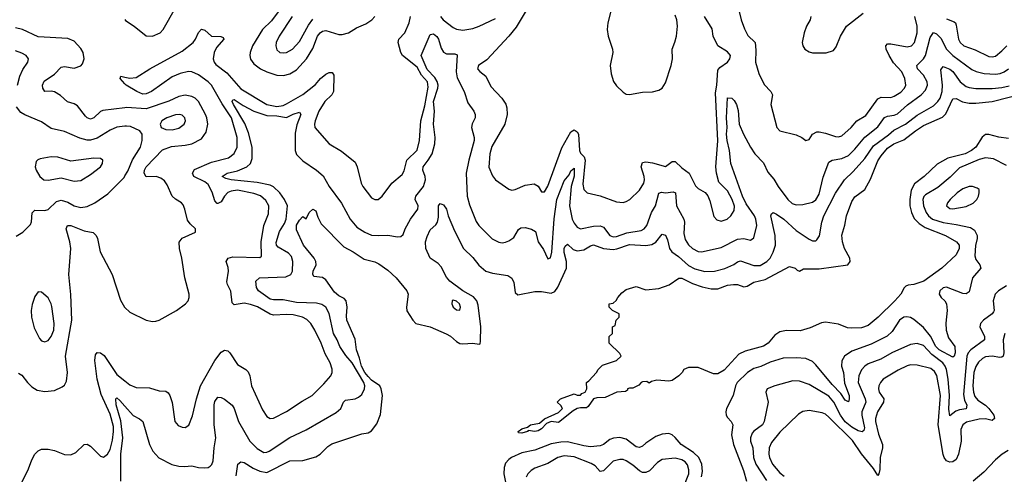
# Model space of a CAD drawing. Header units: inches. Extents: x 1694797 to 1849917, y 907313 to 1017959.
# Tile 672 of 834: x 1829356 to 1835384, y 953248 to 956030. Entities that reach past the tile are written whole.
import ezdxf

# ---------------------------------------------------------------- set-up
doc = ezdxf.new("R2010")
doc.units = ezdxf.units.IN
doc.header["$MEASUREMENT"] = 0
doc.layers.add('B8925', color=7, linetype='Continuous')
doc.layers.add('B8935', color=7, linetype='Continuous')

msp = doc.modelspace()

# ---------------------------------------------------------------- linework, layer by layer
at = {"layer": 'B8925', "color": 5}
for points, elevation in [([(1830000, 955490.8), (1829865.9, 955474.1), (1829850, 955468.5), (1829810, 955429.8), (1829790, 955420.3), (1829770, 955429.8), (1829760, 955440), (1829710, 955503.8), (1829690, 955515.5), (1829648.3, 955528.3), (1829606.1, 955566.1), (1829570, 955587.6), (1829550, 955592.8), (1829509.9, 955589.9), (1829497.1, 955610), (1829496.5, 955630), (1829505.8, 955654.2), (1829570, 955696.8), (1829610, 955738.5), (1829630, 955743.5), (1829690, 955733), (1829730, 955747.8), (1829739.9, 955760.1), (1829751.2, 955790), (1829744.7, 955830), (1829730, 955854.5), (1829690, 955897.7), (1829650, 955915.4), (1829470, 955926.1), (1829372.8, 955970), (1829330, 955980.2)], 620), ([(1829342.5, 955630), (1829356.7, 955683.4), (1829375.8, 955724.2), (1829406.2, 955770), (1829409.7, 955790), (1829395.6, 955810), (1829370, 955825.1), (1829330, 955838.8)], 640), ([(1830000, 955638.4), (1829971.5, 955670), (1829975.3, 955684.7), (1830000, 955679.1)], 580), ([(1830000, 955377.7), (1829950, 955371.9), (1829910, 955353.7), (1829830, 955305.7), (1829790, 955292.9), (1829770, 955292), (1829724.4, 955304.4), (1829630, 955346), (1829550, 955364.2), (1829490, 955405), (1829387.9, 955447.9), (1829363, 955463), (1829336.1, 955496.1)], 640), ([(1829335.4, 954704.6), (1829375.6, 954730), (1829423, 954777), (1829428, 954792), (1829432.1, 954847.9), (1829450, 954864.1), (1829510, 954862), (1829530, 954867.3), (1829582.1, 954917.9), (1829610, 954925.5), (1829650, 954912.9), (1829690, 954890.1), (1829730, 954880.1), (1829770, 954886.6), (1829816.9, 954910), (1829894.9, 954965.1), (1829994.9, 955065.1), (1830000, 955073.7)], 640), ([(1829350, 953866.5), (1829370, 953854.3), (1829403.5, 953810), (1829430, 953783.5), (1829462.7, 953762.7), (1829510, 953753.8), (1829570, 953760.7), (1829617.3, 953782.7), (1829630, 953794), (1829642.5, 953817.5), (1829649.2, 953870), (1829637.1, 953970), (1829676.1, 954190), (1829670, 954348.7), (1829657, 954470), (1829669.4, 954630), (1829664.2, 954670), (1829641.5, 954750), (1829649.5, 954770), (1829670, 954770.2), (1829750, 954738.7), (1829806.5, 954726.5), (1829823.6, 954710), (1829832.9, 954690), (1829848.3, 954610), (1829923.2, 954470), (1829973.7, 954313.7), (1829997.3, 954270), (1830000, 954267.5)], 620), ([(1829364.7, 953190), (1829410, 953280.4), (1829430, 953337), (1829450, 953370.3), (1829470, 953391.8), (1829490, 953401.5), (1829530, 953400.6), (1829570, 953392.7), (1829630, 953368.4), (1829670, 953366.8), (1829699.5, 953380.5), (1829750, 953430.2), (1829770, 953432.4), (1829790, 953419.2), (1829850, 953357.6), (1829870, 953352.3), (1829894.5, 953370), (1829910, 953400.3), (1829924.5, 953455.5), (1829931.3, 953508.7), (1829930, 953539.5), (1829910, 953615.8), (1829855.9, 953735.9), (1829830.2, 953830), (1829815.3, 953944.7), (1829820.9, 953979.1), (1829830, 953994), (1829850, 953990.1), (1829874, 953974), (1829950, 953858.3), (1830000, 953818.7)], 580), ([(1829974.8, 953205.2), (1829975.2, 953370), (1829987, 953470), (1829975.8, 953575.8), (1829947.5, 953672.4), (1829945.1, 953710), (1829950, 953714.9), (1829970, 953699.7), (1830000, 953665.5)], 560)]:
    msp.add_lwpolyline(points, dxfattribs=dict(at, elevation=elevation))
for points, elevation in [([(1829550, 955189.8), (1829481.6, 955178.4), (1829466.8, 955173.2), (1829458, 955162), (1829451.7, 955130), (1829456.9, 955110), (1829478.9, 955070), (1829504.9, 955050), (1829530, 955047.3), (1829610, 955061.1), (1829690, 955041.5), (1829730, 955046.3), (1829790, 955081.5), (1829850, 955128.7), (1829862.4, 955150), (1829864.5, 955170), (1829850, 955180.5), (1829810, 955183.5), (1829670, 955165.1), (1829590, 955187.6)], 660), ([(1829470, 954364), (1829450, 954335.3), (1829433.3, 954286.7), (1829426.9, 954250), (1829427.9, 954210), (1829444.3, 954144.3), (1829478.2, 954078.2), (1829490, 954064.2), (1829510, 954058.9), (1829530, 954066.3), (1829550, 954090.3), (1829566.3, 954130), (1829566.5, 954170), (1829553.8, 954273.8), (1829550, 954291.8), (1829530, 954327.8), (1829490, 954362.7)], 640)]:
    msp.add_lwpolyline(points, close=True, dxfattribs=dict(at, elevation=elevation))
at = {"layer": 'B8935', "color": 5}
for points, elevation in [([(1830000, 956032.1), (1830005, 956025), (1830057.4, 955990), (1830130, 955931.5), (1830170, 955929.5), (1830216.4, 955950), (1830234.2, 955970), (1830310, 956103.1)], 620), ([(1830970, 956118.1), (1830897, 956023), (1830842.3, 955970), (1830782.5, 955870), (1830766.4, 955830), (1830764.5, 955810), (1830769.2, 955789.2), (1830790, 955759.4), (1830830, 955730.1), (1830870, 955710.1), (1830930, 955691.2), (1830971, 955689), (1831010, 955698.1), (1831050, 955723.7), (1831112.4, 955790), (1831150, 955853.8), (1831179.4, 955930), (1831195.2, 955950), (1831210, 955959.7), (1831230, 955963.5), (1831310, 955938.8), (1831330, 955938.4), (1831370, 955948.8), (1831418.9, 955981.1), (1831474.8, 956005.2), (1831511.3, 956030), (1831530.5, 956050)], 620), ([(1833747.8, 956130), (1833773.7, 956030), (1833794.1, 955974.1), (1833814.2, 955934.2), (1833859.3, 955890), (1833863.4, 955843.4), (1833861.8, 955770), (1833880.8, 955700.8), (1833914.3, 955634.3), (1833955.5, 955590), (1833964.9, 955570), (1833954, 955510), (1833992.2, 955370), (1834010.3, 955350.3), (1834110, 955326), (1834144, 955310), (1834170, 955290.8), (1834190, 955296), (1834209.6, 955330), (1834236.9, 955343.1), (1834250, 955344.6), (1834290, 955335.2), (1834350, 955315.9), (1834370, 955313.2), (1834390, 955319.2), (1834445.8, 955370), (1834482, 955410), (1834536, 955444), (1834610, 955545.2), (1834630, 955555.8), (1834690, 955554.4), (1834710, 955561.7), (1834750, 955587.3), (1834772.5, 955610), (1834781.5, 955630), (1834776.2, 955670), (1834755.9, 955710), (1834706.7, 955766.7), (1834678.6, 955810), (1834662, 955850), (1834659.8, 955870), (1834670, 955881.5), (1834690, 955883.2), (1834790, 955863.9), (1834815.1, 955870), (1834834.7, 955890), (1834849.9, 955950), (1834851.7, 955990), (1834837.1, 956050)], 580), ([(1830000, 955679.1), (1830030, 955672.4), (1830070, 955675.9), (1830153.1, 955730), (1830350, 955838.4), (1830417.9, 955890), (1830432.1, 955910), (1830450, 955951.9), (1830470, 955971.4), (1830490, 955966.1), (1830530, 955930.1), (1830587.8, 955927.8), (1830601.4, 955921.4), (1830605.6, 955910), (1830560.8, 955859.3), (1830547, 955830), (1830541.4, 955790), (1830546.4, 955770), (1830556.4, 955756.4), (1830623.9, 955703.9), (1830710, 955607.8), (1830870, 955510.1), (1830930, 955498.9), (1830970, 955505), (1830990, 955514.2), (1831090, 955572.4), (1831166.8, 955633.2), (1831198.2, 955670), (1831230, 955695.7), (1831250, 955707.5), (1831270, 955706.2), (1831279, 955690), (1831278.1, 955590), (1831266.9, 955570), (1831224.6, 955530), (1831188.2, 955470), (1831164.4, 955410), (1831161.1, 955390), (1831164, 955370), (1831250.2, 955270.2), (1831325.7, 955225.7), (1831410, 955157.4), (1831423.2, 955130), (1831446.5, 955030), (1831456.5, 955010), (1831510, 954940.4), (1831530, 954928.8), (1831550, 954930.4), (1831574.7, 954950), (1831635.4, 955030), (1831698, 955082), (1831710, 955105.5), (1831726.1, 955170), (1831789, 955231), (1831803.6, 955290), (1831812.3, 955410), (1831836.2, 955503.8), (1831856.9, 955616.9), (1831852.1, 955650), (1831816.8, 955690), (1831790, 955739.6), (1831699.8, 955810), (1831689.6, 955830), (1831673.8, 955890), (1831677.2, 955910), (1831714.1, 955950), (1831740.8, 956010), (1831747.9, 956050)], 580), ([(1831023.8, 956050), (1830945.4, 955930), (1830926.2, 955890), (1830923.9, 955870), (1830930, 955844.9), (1830949.4, 955829.4), (1830970, 955827.5), (1830990, 955830.2), (1831026.3, 955850), (1831070, 955897.3), (1831124.2, 955995.8), (1831150, 956033.4)], 640), ([(1831932.9, 956050), (1831949.4, 956030), (1832010, 955982), (1832030, 955972.1), (1832070, 955966.6), (1832130, 955976.8), (1832170, 955990.7), (1832270, 956037.9)], 580), ([(1832464, 956096), (1832395.8, 955984.2), (1832351.2, 955928.8), (1832215.4, 955784.6), (1832166, 955750), (1832158.7, 955730), (1832172.5, 955712.5), (1832210, 955684.4), (1832240.5, 955620.5), (1832307.4, 955550), (1832332.7, 955512.7), (1832338.6, 955490), (1832340.6, 955450), (1832325.6, 955390), (1832246.2, 955253.9), (1832233.7, 955210), (1832227.5, 955127.5), (1832250, 955073.7), (1832270, 955050.2), (1832350, 954992.2), (1832370, 954986.7), (1832390, 954990.3), (1832450, 955016.5), (1832506.2, 955026.2), (1832530, 955010.7), (1832550, 954976), (1832570, 954977.3), (1832590, 955010.5), (1832674.7, 955245.3), (1832730, 955343.2), (1832750, 955356.9), (1832770, 955344.2), (1832777.5, 955330), (1832782.8, 955230), (1832790, 955213.7), (1832812.2, 955190), (1832818.9, 955170), (1832804.1, 955024.1), (1832810.1, 954990.1), (1832830, 954971.3), (1832910, 954952.9), (1833010, 954915.8), (1833050, 954910.3), (1833070, 954916.5), (1833090.7, 954929.3), (1833150, 954986.9), (1833178.4, 955030), (1833182.3, 955050), (1833179.3, 955070), (1833161.2, 955130), (1833170, 955156), (1833190, 955159.3), (1833230, 955154.2), (1833310, 955131), (1833350, 955162.3), (1833370, 955162.6), (1833410, 955122.7), (1833454.2, 955090), (1833492.7, 955012.7), (1833510, 954996.5), (1833551.9, 954971.9), (1833570, 954952.4), (1833582, 954922), (1833606.2, 954826.2), (1833625, 954805), (1833650, 954797.3), (1833687.6, 954810), (1833710, 954830.3), (1833730, 954862.4), (1833732.1, 954887.9), (1833717.8, 954930), (1833690, 954983.1), (1833635.9, 955035.9), (1833621.4, 955090), (1833617.3, 955130), (1833630.5, 955289.5), (1833616.8, 955583.2), (1833624.4, 955630), (1833630, 955721), (1833642.8, 955737.2), (1833689, 955770), (1833704, 955790), (1833709, 955810), (1833690, 955834), (1833630, 955869.5), (1833602.8, 955930), (1833594.9, 955974.9), (1833549, 956050)], 580), ([(1832977, 956090), (1832956.5, 956010), (1832952.8, 955970), (1832958.3, 955930), (1832986.5, 955850), (1832986.9, 955830), (1832972.1, 955750), (1832977.7, 955697.7), (1832992.5, 955652.5), (1833010, 955625.3), (1833050, 955587.2), (1833070, 955574.9), (1833090, 955571.6), (1833170, 955585.8), (1833230.9, 955589.1), (1833270, 955598), (1833290, 955610.4), (1833310, 955644), (1833344.5, 955750), (1833352.5, 955790), (1833350.8, 955850), (1833367.8, 955892.2), (1833376.5, 955930), (1833382.5, 955990), (1833378.5, 956030), (1833370, 956057.4)], 620), ([(1834199.5, 956050), (1834194.8, 956030), (1834172.4, 955990), (1834158.4, 955950), (1834147.7, 955890), (1834150.2, 955870), (1834163.1, 955850), (1834190, 955832.4), (1834210, 955826.2), (1834292.8, 955827.2), (1834337.6, 955842.4), (1834355.9, 955864.1), (1834381.3, 955930), (1834418.6, 955990), (1834519.8, 956070)], 620), ([(1835030, 956035.5), (1835077.7, 956017.7), (1835085.6, 956010), (1835090, 955996.3), (1835103.4, 955910), (1835113.4, 955890), (1835136.5, 955870), (1835205.7, 955845.7), (1835290, 955804), (1835310, 955802.2), (1835330, 955807.6), (1835370, 955839.3), (1835400.2, 955870)], 580), ([(1830000, 953665.5), (1830050, 953608.4), (1830090, 953587.7), (1830110.9, 953570.9), (1830151, 953430), (1830172.1, 953390), (1830208.4, 953348.4), (1830287.7, 953307.7), (1830330, 953297.1), (1830365.6, 953294.4), (1830410, 953299), (1830450, 953288.6), (1830490, 953286.2), (1830510, 953289.3), (1830523.3, 953296.7), (1830533, 953307), (1830541, 953330), (1830546, 953410), (1830557.2, 953470), (1830546.7, 953550), (1830546.7, 953673.3), (1830550, 953694), (1830570, 953719.3), (1830590, 953718.4), (1830610, 953708.4), (1830657, 953670), (1830670.2, 953650), (1830696, 953570), (1830765.3, 953450), (1830810, 953405), (1830850, 953380.5), (1830870, 953383), (1830883.1, 953390), (1831010, 953473.7), (1831110, 953520.7), (1831294, 953626), (1831321.5, 953650), (1831338.4, 953690), (1831350, 953702.2), (1831409.9, 953710.1), (1831430, 953719.2), (1831450, 953736.1), (1831466.9, 953770), (1831468.5, 953790), (1831462.5, 953810), (1831391.9, 953930), (1831354, 953974), (1831315.9, 954030), (1831300.2, 954070), (1831277.6, 954110), (1831251.2, 954231.2), (1831230.4, 954270.4), (1831205.9, 954285.9), (1831174, 954294), (1831050, 954298.3), (1830970, 954314.6), (1830910, 954314.7), (1830890, 954320.2), (1830818.9, 954370), (1830806.2, 954390), (1830802.4, 954430), (1830825.2, 954450), (1830984.7, 954455.3), (1831015.8, 954470), (1831027.2, 954490), (1831029.1, 954550), (1831020.3, 954580.3), (1831001.3, 954601.3), (1830938.4, 954638.4), (1830928.2, 954650), (1830926.6, 954666.6), (1830946.7, 954733.3), (1830977.4, 954782.6), (1830988.1, 954810), (1830995.4, 954890), (1830977.4, 954930), (1830949.4, 954970), (1830910, 955006.2), (1830890, 955016.7), (1830810, 955034.3), (1830650.6, 955050.6), (1830618.7, 955058.7), (1830596.2, 955070), (1830626.6, 955090), (1830690, 955105.4), (1830746.2, 955130), (1830768.8, 955150), (1830778.9, 955181.1), (1830779.4, 955250), (1830757.4, 955337.4), (1830734.9, 955394.9), (1830664.7, 955510), (1830657.8, 955530), (1830661, 955539), (1830670, 955541.6), (1830724.2, 955504.2), (1830790.2, 955470), (1830870, 955443.6), (1830930, 955441.1), (1830990, 955430.5), (1831030, 955451.6), (1831070, 955463.1), (1831076.9, 955450), (1831053.1, 955386.9), (1831043.8, 955336.2), (1831042.9, 955230), (1831050, 955204.4), (1831090, 955165.5), (1831173.4, 955110), (1831214.2, 955074.2), (1831251.1, 955010), (1831327, 954907), (1831378.6, 954810), (1831421, 954761), (1831470, 954729.2), (1831510, 954712.2), (1831550, 954708.2), (1831610.2, 954710.2), (1831670, 954701.3), (1831690, 954703), (1831704.2, 954715.8), (1831715.8, 954750), (1831749.8, 954810), (1831794, 954870), (1831795.4, 954890), (1831778, 954930), (1831781.1, 954950), (1831828.7, 955010), (1831839.9, 955050), (1831838.6, 955070), (1831824.2, 955110), (1831826.2, 955130), (1831857.7, 955170), (1831880.8, 955210), (1831898.8, 955270), (1831899.4, 955310), (1831890.4, 955390.4), (1831895.7, 955470), (1831889.7, 955530), (1831916.1, 955610), (1831917.6, 955630), (1831911.7, 955651.7), (1831897.2, 955677.2), (1831850, 955726.2), (1831814.7, 955810), (1831870, 955939.1), (1831890, 955944.2), (1831910, 955927.2), (1831919.7, 955910), (1831936.7, 955856.7), (1831951.4, 955831.4), (1831970, 955821.7), (1832021.1, 955821.1), (1832034.6, 955814.6), (1832028.1, 955710), (1832034.1, 955674.1), (1832077.8, 955590), (1832100.8, 955520.8), (1832137.2, 955470), (1832145.4, 955450), (1832144.1, 955430), (1832127.1, 955392.9), (1832122.8, 955370), (1832138.6, 955310), (1832139.6, 955290), (1832105.5, 955170), (1832090.1, 955090.1), (1832096.8, 954950), (1832110, 954896.3), (1832150, 954795.8), (1832168, 954770), (1832248, 954688), (1832290, 954667.7), (1832310, 954665.2), (1832330, 954668.9), (1832350, 954676), (1832382.4, 954697.6), (1832410, 954745.3), (1832423.7, 954756.3), (1832450, 954758.2), (1832490, 954748.6), (1832514.4, 954734.4), (1832530, 954670.5), (1832563.4, 954623.4), (1832587, 954570), (1832590, 954566.4), (1832607, 954573), (1832613.8, 954606.2), (1832628.9, 954811.1), (1832644, 954930), (1832690, 955043.9), (1832719.4, 955080.6), (1832730, 955105.7), (1832750, 955120.4), (1832751.5, 955071.5), (1832733.1, 955010), (1832722.8, 954890), (1832739.2, 954810), (1832750, 954784.7), (1832770, 954760.2), (1832790.2, 954750.2), (1832870, 954767.3), (1832910, 954768.5), (1832930, 954760.2), (1832969.3, 954709.3), (1832990, 954701.3), (1833010, 954702.4), (1833074.1, 954725.9), (1833160.8, 954739.2), (1833180.3, 954750), (1833195.9, 954770), (1833225.3, 954850), (1833248.7, 954890), (1833270, 954969), (1833285, 954975), (1833310.7, 954970.7), (1833356.9, 954976.9), (1833371.8, 954970), (1833376.8, 954890), (1833422.5, 954810), (1833425.7, 954790), (1833422, 954722), (1833430, 954684.9), (1833450, 954652.7), (1833474.6, 954630), (1833510, 954611.2), (1833530, 954609.3), (1833650, 954636.6), (1833750, 954687.3), (1833790, 954690.2), (1833830, 954680.4), (1833850, 954694), (1833869.8, 954770), (1833863.7, 954810), (1833854.9, 954830), (1833803.9, 954903.9), (1833781, 954950), (1833709.9, 955149.9), (1833702.2, 955230), (1833686.8, 955290), (1833682.8, 955330), (1833687.2, 955370), (1833682.9, 955430), (1833690, 955552.6), (1833715.3, 955550), (1833730, 955535.3), (1833743.9, 955510), (1833754.4, 955474.4), (1833761.7, 955390), (1833786.8, 955330), (1833830, 955249), (1833856.5, 955210), (1833910, 955154), (1833936.4, 955096.4), (1833973, 955053), (1833999.2, 955010), (1834058.6, 954930), (1834085.2, 954905.2), (1834110, 954897.2), (1834150, 954899.3), (1834210, 954912.2), (1834230, 954927.2), (1834250, 954961.3), (1834274.5, 955065.5), (1834310, 955158), (1834329.9, 955170.1), (1834390, 955179.5), (1834430, 955199.6), (1834470, 955238.3), (1834530, 955311.3), (1834610, 955375.1), (1834650, 955430.8), (1834670, 955440.1), (1834710, 955445.8), (1834730, 955454.7), (1834790.6, 955509.4), (1834874.8, 955570), (1834901.8, 955598.2), (1834914.1, 955630), (1834912.7, 955650), (1834890.5, 955690), (1834853.2, 955730), (1834848.7, 955750), (1834888.9, 955791.1), (1834900.9, 955810), (1834930, 955920.3), (1834950, 955952.2), (1834970, 955943.8), (1834996.2, 955916.2), (1835029.5, 955850), (1835070, 955810.1), (1835185.6, 955725.6), (1835212.6, 955712.6), (1835260, 955700), (1835330, 955696.6), (1835359.2, 955700.8), (1835382.8, 955710), (1835410, 955730.1)], 560), ([(1830681.8, 953238.2), (1830691.2, 953308.8), (1830710, 953324.4), (1830730, 953319.6), (1830784.8, 953284.8), (1830825.8, 953265.8), (1830870, 953259.2), (1831010, 953330.8), (1831090, 953331), (1831170, 953353.7), (1831196.5, 953370), (1831242.2, 953417.8), (1831266.4, 953433.6), (1831450, 953494.9), (1831490, 953500.9), (1831510, 953513.4), (1831542.9, 953557.1), (1831566, 953614), (1831577.4, 953730), (1831570.3, 953770), (1831560.7, 953790), (1831510, 953823.3), (1831490, 953845.2), (1831470, 953870.6), (1831449.2, 953910), (1831437.6, 953957.6), (1831417.8, 954010), (1831410, 954075.4), (1831359.8, 954190), (1831356.5, 954216.5), (1831361.4, 954270), (1831354.3, 954310), (1831342.9, 954322.9), (1831310, 954339.9), (1831283, 954363), (1831230, 954438.7), (1831210, 954452.3), (1831157.2, 954457.2), (1831150, 954472), (1831153.3, 954490), (1831170.9, 954530), (1831169, 954550), (1831158.8, 954570), (1831093.8, 954650), (1831050, 954744), (1831050, 954772.7), (1831070, 954804), (1831090, 954824.7), (1831110, 954812), (1831128, 954850), (1831150, 954871.3), (1831170, 954861), (1831182, 954822), (1831201.3, 954781.3), (1831340.5, 954640.5), (1831396.9, 954610), (1831465, 954565), (1831530, 954547.3), (1831554.9, 954534.9), (1831610, 954497.4), (1831661.3, 954450), (1831726.8, 954370), (1831734.1, 954350), (1831724.2, 954270), (1831727.1, 954247.1), (1831762.3, 954190), (1831781.3, 954170), (1831870, 954149.6), (1831968, 954108), (1831993.5, 954093.5), (1832030, 954060.2), (1832050, 954048.5), (1832070, 954045.8), (1832129.6, 954049.6), (1832170, 954044), (1832174.7, 954045.3), (1832177.8, 954062.2), (1832180.3, 954150), (1832163.2, 954283.2), (1832155.3, 954310), (1832133.7, 954333.7), (1832068.9, 954370), (1831988.7, 954430), (1831970, 954454.6), (1831937.4, 954517.4), (1831917.5, 954537.5), (1831868.9, 954570), (1831842.9, 954630), (1831840.2, 954670), (1831850, 954703.8), (1831870, 954744), (1831904.7, 954775.3), (1831914, 954790), (1831919.3, 954820.7), (1831920.4, 954890), (1831930, 954904.4), (1831950, 954896), (1831970, 954870.4), (1831980.2, 954830), (1832017.3, 954737.3), (1832073.4, 954630), (1832130, 954575.5), (1832167.6, 954527.6), (1832210, 954491), (1832250, 954479.4), (1832344, 954464), (1832369, 954449), (1832380.7, 954420.7), (1832390, 954361), (1832405.4, 954345.4), (1832510, 954366.9), (1832550, 954366.1), (1832610, 954356.8), (1832632.7, 954367.3), (1832650, 954392.3), (1832704.5, 954510), (1832703.1, 954550), (1832690, 954606), (1832689.9, 954630), (1832695.3, 954644.7), (1832710, 954656), (1832744, 954624), (1832770, 954615), (1832810, 954621.8), (1832850, 954646.7), (1832870, 954651.5), (1832930, 954630.4), (1832990, 954624.3), (1833012.8, 954627.2), (1833090, 954653.7), (1833190, 954648.1), (1833226.6, 954653.4), (1833251.1, 954668.9), (1833290, 954716.5), (1833295.9, 954715.9), (1833310, 954710.4), (1833321.9, 954681.9), (1833334.2, 954630), (1833349.5, 954610), (1833390, 954580.7), (1833450, 954526.1), (1833490, 954505.3), (1833550.9, 954489.1), (1833610, 954490.6), (1833673.2, 954506.8), (1833728.1, 954531.9), (1833750, 954547.8), (1833770, 954553.5), (1833850, 954525.2), (1833890, 954525.5), (1833929.8, 954550), (1833950, 954571), (1833970, 954606.3), (1833982.5, 954650), (1833981.9, 954710), (1833955.9, 954830), (1833958.6, 954841.4), (1833969.8, 954850.2), (1833990, 954840.1), (1834034.4, 954810), (1834110, 954740.1), (1834190, 954686.2), (1834210, 954676.5), (1834230, 954676.9), (1834237.4, 954682.6), (1834252.8, 954707.2), (1834267.3, 954790), (1834279.4, 954830), (1834350, 954968.9), (1834405, 955050), (1834459.4, 955100.6), (1834530, 955180.1), (1834582.5, 955257.5), (1834675.5, 955324.5), (1834707, 955353), (1834778.8, 955390), (1834850, 955445), (1834950, 955502.1), (1834978.1, 955530), (1834990.7, 955550), (1835003.3, 955590), (1835005, 955630), (1834995.9, 955724.1), (1835010, 955742.8), (1835050, 955727.9), (1835070, 955712.2), (1835113.6, 955650), (1835150, 955620.8), (1835170, 955614.2), (1835210, 955608.6), (1835310, 955608), (1835370, 955614.6), (1835414, 955626)], 540), ([(1830000, 953818.7), (1830030, 953795), (1830070, 953778.4), (1830150, 953777.7), (1830210, 953758), (1830250, 953755.8), (1830265.4, 953745.4), (1830275.3, 953730), (1830290, 953686.8), (1830306.3, 953570), (1830326, 953546), (1830350, 953535.3), (1830370, 953534), (1830391.8, 953548.2), (1830415, 953605), (1830437.8, 953710), (1830462.9, 953790), (1830550, 953944), (1830590, 953995.8), (1830610, 954007.7), (1830630, 954002.3), (1830641.8, 953990), (1830690, 953920.2), (1830740.9, 953890), (1830755, 953875), (1830765, 953850), (1830776.3, 953790), (1830842.7, 953642.7), (1830870, 953601.6), (1830890, 953588.8), (1830910, 953591.8), (1830990, 953631.3), (1831084.9, 953695.2), (1831147.4, 953730), (1831219.3, 953800.7), (1831260.4, 953850), (1831269.8, 953870.2), (1831268.7, 953891.3), (1831257, 953930), (1831225.8, 953985.8), (1831201.6, 954050), (1831163.2, 954130), (1831138.2, 954170), (1831114.9, 954194.9), (1831087.8, 954210), (1831030, 954222.8), (1830990, 954226.2), (1830910, 954221.3), (1830890, 954227.6), (1830812.3, 954272.3), (1830770, 954287.6), (1830730, 954295.4), (1830670, 954284.3), (1830657.3, 954297.3), (1830649, 954369), (1830628.8, 954408.8), (1830625.3, 954425.3), (1830634.1, 954490), (1830632.5, 954512.5), (1830621, 954550), (1830633.5, 954570), (1830661.1, 954578.9), (1830825.7, 954574.3), (1830837.3, 954582.7), (1830833.9, 954670), (1830850.4, 954770), (1830878.9, 954841.1), (1830880.9, 954890), (1830862.9, 954922.9), (1830830, 954952.1), (1830790, 954967.2), (1830690, 954985.9), (1830650, 954979.9), (1830630, 954971.7), (1830609.2, 954950.8), (1830590, 954916.2), (1830570, 954904), (1830565.3, 954905.3), (1830550, 954921.6), (1830534.6, 954974.6), (1830510, 955022), (1830490, 955038.1), (1830421.6, 955070), (1830415.2, 955090), (1830426.3, 955113.7), (1830530, 955158.3), (1830635.4, 955184.6), (1830669.1, 955210.9), (1830687.3, 955250), (1830686.7, 955310), (1830653, 955430), (1830595.8, 955515.8), (1830530, 955629.5), (1830510.1, 955650.1), (1830450, 955693), (1830410, 955711.7), (1830390, 955712.8), (1830339.2, 955700.8), (1830290, 955681.1), (1830164, 955590), (1830130, 955575.8), (1830110, 955573.9), (1830074, 955590), (1830007.6, 955630), (1830000, 955638.4)], 580), ([(1830000, 954267.5), (1830030, 954239.6), (1830130, 954190.2), (1830170, 954182), (1830190, 954184.1), (1830210, 954190.2), (1830315.6, 954250), (1830371.6, 954290), (1830387.8, 954310), (1830393.5, 954330), (1830393.1, 954350), (1830367.7, 954450), (1830348.9, 954571.1), (1830333.7, 954630), (1830332, 954668), (1830350, 954692.8), (1830432, 954730), (1830433.6, 954750), (1830400.3, 954780.3), (1830383, 954803), (1830367.5, 954870), (1830356.9, 954896.9), (1830347.4, 954910), (1830310, 954932), (1830289.9, 954949.9), (1830259.4, 955019.4), (1830243.2, 955043.2), (1830220.4, 955060.4), (1830192.3, 955070), (1830130, 955068), (1830117.8, 955090), (1830120.5, 955110), (1830131.2, 955130), (1830230, 955234.2), (1830285.7, 955254.3), (1830370, 955261.5), (1830410, 955269.7), (1830470, 955301.5), (1830498.7, 955341.3), (1830507.5, 955390), (1830501.3, 955430), (1830493.4, 955450), (1830451.8, 955530), (1830430, 955549.9), (1830410, 955559.7), (1830370, 955567.4), (1830330, 955559.1), (1830269.3, 955530.7), (1830130, 955484.8), (1830010, 955492), (1830000, 955490.8)], 620), ([(1835410, 955303.2), (1835350, 955310.5), (1835290, 955326.7), (1835270, 955326.4), (1835249.3, 955310.7), (1835210.6, 955250), (1835183, 955230), (1835145, 955210), (1835038.1, 955181.9), (1834974, 955146), (1834892.9, 955070), (1834834.1, 955025.9), (1834813.2, 954986.8), (1834805.8, 954930), (1834806.6, 954890), (1834815.7, 954850), (1834833.3, 954813.3), (1834862.1, 954782.1), (1834899.1, 954759.1), (1835024.9, 954710), (1835092, 954670), (1835107.4, 954650), (1835107.8, 954630), (1835090, 954591.5), (1835002.8, 954510), (1834891.3, 954430), (1834830, 954408.4), (1834795.2, 954404.8), (1834781.1, 954398.9), (1834770.6, 954389.4), (1834750.5, 954349.5), (1834714.8, 954310), (1834611.3, 954210), (1834550, 954158.7), (1834510, 954144.4), (1834450, 954141), (1834424.4, 954144.4), (1834370, 954166), (1834290, 954179.5), (1834264.7, 954175.3), (1834196.1, 954143.9), (1834135.3, 954124.8), (1834050, 954127), (1834010, 954120.3), (1833980, 954100), (1833938.9, 954050), (1833910, 954031.7), (1833798, 954002), (1833758, 953982), (1833670, 953885.4), (1833630, 953862.7), (1833603.2, 953863.2), (1833510, 953902), (1833450, 953902), (1833422, 953890), (1833412, 953870), (1833392, 953850), (1833350, 953820.9), (1833330, 953817), (1833256.9, 953823.1), (1833223.6, 953816.4), (1833210, 953806), (1833195.3, 953815.3), (1833170, 953812.7), (1833162, 953810), (1833146.8, 953793.2), (1833110, 953775.3), (1833090, 953775.1), (1833078, 953770), (1833076.9, 953763.1), (1833065.4, 953754.6), (1833012, 953750), (1832941.6, 953718.4), (1832890, 953715.4), (1832870, 953709.6), (1832837.3, 953662.7), (1832826.4, 953653.6), (1832790, 953655.1), (1832770, 953649.7), (1832743.9, 953636.1), (1832655.4, 953564.6), (1832610, 953569.7), (1832595.1, 953564.9), (1832581.8, 953558.2), (1832550, 953526), (1832530, 953513.6), (1832510, 953509.8), (1832470, 953515.3), (1832466, 953510), (1832430, 953498.4), (1832410, 953502), (1832407.3, 953510), (1832430, 953524.9), (1832464.8, 953535.2), (1832484, 953550), (1832539, 953561), (1832570, 953587.7), (1832655.2, 953624.8), (1832679.3, 953650), (1832670, 953668.7), (1832646, 953690), (1832668, 953710), (1832750, 953741), (1832770, 953732), (1832790, 953732), (1832798, 953742), (1832819, 953750), (1832828, 953770), (1832826, 953810), (1832840.4, 953819.6), (1832888.4, 953871.6), (1832898, 953890), (1832924.7, 953915.3), (1833010, 953944.7), (1833038, 953970), (1833030, 953986), (1832966, 954050), (1832966, 954090), (1832986, 954110), (1832986, 954150), (1833002, 954158), (1833008, 954190), (1833026, 954210), (1833026, 954230), (1832986, 954250), (1832966, 954270), (1832966, 954290), (1832990, 954294), (1833008.4, 954311.6), (1833018, 954330), (1833042, 954358), (1833070, 954378), (1833130, 954396), (1833190, 954376.3), (1833270, 954384.9), (1833332.9, 954407.1), (1833392.3, 954447.7), (1833410, 954448), (1833475.4, 954415.4), (1833534.1, 954394.1), (1833590, 954383.1), (1833630, 954382), (1833690, 954404.6), (1833726, 954410), (1833750.2, 954410.2), (1833790, 954395.5), (1833810, 954399.1), (1833850, 954423.1), (1833921.1, 954438.9), (1834070, 954519.3), (1834104.7, 954510), (1834116.9, 954496.9), (1834130, 954491.3), (1834154, 954506), (1834250, 954504.9), (1834426, 954530), (1834441.6, 954550), (1834437.6, 954570), (1834405.7, 954630), (1834394, 954670), (1834389.7, 954710.2), (1834408, 954772), (1834418.9, 954830), (1834450, 954917.1), (1834470, 954946.2), (1834531.2, 954990), (1834565.4, 955054.6), (1834610, 955165.2), (1834630, 955197.2), (1834670, 955243.8), (1834708, 955270), (1834770, 955294.1), (1834839.9, 955350), (1834890, 955382.9), (1835006.9, 955433.1), (1835026.4, 955453.6), (1835070, 955545.5), (1835090, 955547.2), (1835127.9, 955527.9), (1835170, 955518.8), (1835210, 955518.2), (1835310, 955529.1), (1835510, 955579.8)], 520), ([(1830000, 955073.7), (1830017.4, 955102.6), (1830046.8, 955173.2), (1830095.8, 955250), (1830105.3, 955290), (1830106.3, 955330), (1830092.3, 955350), (1830035.5, 955375.5), (1830010, 955378.8), (1830000, 955377.7)], 640), ([(1835397.1, 955137.1), (1835318.2, 955178.2), (1835270, 955184.7), (1835230, 955174.9), (1835110, 955123.4), (1835053, 955067), (1834976.6, 955003.4), (1834901.6, 954958.4), (1834891.5, 954948.5), (1834884.5, 954930), (1834889.2, 954890), (1834906.3, 954850), (1834920.1, 954830), (1834945.1, 954810), (1835010, 954788.2), (1835090, 954777.1), (1835177.4, 954757.4), (1835201.3, 954741.3), (1835218.3, 954710), (1835218.3, 954690), (1835207.6, 954647.6), (1835204.6, 954584.6), (1835210, 954562), (1835235.3, 954530), (1835241.5, 954510), (1835189.1, 954450.9), (1835170, 954365.1), (1835150, 954351.1), (1835130, 954354), (1835030, 954392.3), (1835010, 954389.7), (1834990.3, 954370), (1834985.5, 954350), (1834997.6, 954330), (1835020.3, 954310), (1835030.2, 954290.2), (1835033.7, 954250), (1835026.5, 954173.5), (1835028.7, 954130), (1835042.8, 954082.8), (1835081.6, 954030), (1835084.1, 953990), (1835076.9, 953970), (1835070, 953963.8), (1834985.7, 954010), (1834965.6, 954030), (1834932.3, 954092.3), (1834890, 954146.7), (1834830, 954194.8), (1834810, 954206.7), (1834787.8, 954212.2), (1834769, 954210), (1834741.8, 954190), (1834697.9, 954122.1), (1834666.9, 954093.1), (1834570, 954044.3), (1834450, 954001.2), (1834405.4, 953970), (1834390, 953942), (1834388.3, 953910), (1834399.6, 953870), (1834406.1, 953806.1), (1834433.5, 953730), (1834435.1, 953710), (1834430, 953691.8), (1834410, 953700.3), (1834383.1, 953743.1), (1834330, 953796.4), (1834230, 953918.3), (1834210, 953937.5), (1834170, 953955.4), (1834110, 953960.2), (1834030, 953957.5), (1833950, 953934.7), (1833892.8, 953907.2), (1833850, 953894.1), (1833811.1, 953870), (1833748.3, 953810), (1833739.2, 953790), (1833724.5, 953730), (1833684.5, 953650), (1833679.7, 953630), (1833682.2, 953610), (1833690, 953594.4), (1833711.7, 953570), (1833722.4, 953550), (1833715, 953490), (1833725.9, 953430), (1833787.5, 953270), (1833806.1, 953206.1)], 540), ([(1835397.9, 954402.1), (1835348.7, 954371.3), (1835328.1, 954350), (1835316.3, 954310), (1835321.5, 954250), (1835317.7, 954242.3), (1835310.1, 954229.9), (1835256.5, 954190), (1835238, 954170), (1835235.2, 954150), (1835263.8, 954090), (1835263.2, 954070), (1835179.5, 954010), (1835162.4, 953990), (1835155.4, 953970), (1835135.4, 953735.4), (1835140.4, 953700.5), (1835154.6, 953670), (1835151.3, 953648.7), (1835110, 953641.7), (1835087, 953633), (1835050, 953605.6), (1835045.3, 953645.3), (1835049.4, 953730), (1835041, 953830), (1835031.1, 953890), (1835022.9, 953910), (1835008.7, 953930), (1834941.5, 953981.5), (1834890, 954035.4), (1834850, 954049.1), (1834810, 954042.9), (1834696.5, 953990), (1834627.6, 953952.4), (1834550, 953923), (1834530, 953909.8), (1834510, 953887.7), (1834492.8, 953850), (1834489.6, 953810), (1834532.9, 953710), (1834536.2, 953690), (1834512.5, 953630), (1834512.3, 953610), (1834528.3, 953531.7), (1834524.5, 953515.5), (1834513.3, 953506.7), (1834490, 953513.4), (1834450, 953535.1), (1834409.5, 953569.5), (1834381.8, 953610), (1834341.5, 953690), (1834310, 953726.2), (1834190, 953796.5), (1834130, 953818), (1834090, 953820.3), (1833978.8, 953790), (1833933, 953770), (1833924.2, 953750), (1833937.6, 953690), (1833913.7, 953570), (1833902.9, 953550), (1833850, 953511.3), (1833840.9, 953499.1), (1833830.1, 953470), (1833831.2, 953450), (1833845.2, 953410), (1833849.1, 953350), (1833862.4, 953310), (1833929, 953210)], 560), ([(1835387.2, 954110), (1835377.2, 954070), (1835380.7, 953990), (1835376.9, 953970), (1835370, 953964.2), (1835356.7, 953963.3), (1835310, 953971.3), (1835270, 953967.3), (1835250, 953955.8), (1835227.1, 953932.9), (1835210, 953907.6), (1835196.9, 953870), (1835191.9, 953790), (1835196.2, 953750), (1835204.2, 953724.2), (1835221.5, 953701.5), (1835270, 953670.4), (1835290.5, 953650), (1835320.1, 953610), (1835325.2, 953590), (1835310, 953577.3), (1835270, 953586.1), (1835230, 953584.1), (1835152.7, 953567.3), (1835130, 953551.3), (1835117.5, 953522.5), (1835120.1, 953450), (1835103, 953370), (1835090, 953339), (1835070, 953324.4), (1835050, 953321.3), (1835030, 953329.3), (1835015.7, 953350), (1835009.5, 953369.5), (1834978.9, 953550), (1834994.1, 953730), (1834972.1, 953852.1), (1834957.4, 953877.4), (1834934.4, 953894.4), (1834850, 953916), (1834810, 953916.6), (1834790, 953911.6), (1834734.3, 953885.6), (1834643.6, 953830), (1834626.4, 953810), (1834616.8, 953790), (1834614.2, 953770), (1834618.9, 953750), (1834647.3, 953710), (1834645.4, 953690), (1834608.1, 953630), (1834594.9, 953590), (1834595.6, 953570), (1834613.8, 953493.8), (1834639.1, 953430), (1834639.2, 953410), (1834625.1, 953350), (1834622.6, 953277.4), (1834616.4, 953250), (1834610, 953240.9), (1834583.4, 953283.4), (1834510, 953372.5), (1834455.2, 953455.2), (1834310, 953598), (1834290, 953615.2), (1834270, 953624.5), (1834190, 953638.3), (1834150, 953632.8), (1834124, 953616), (1834010, 953506.3), (1833958.7, 953441.3), (1833944.8, 953410), (1833942.9, 953370), (1833946.7, 953350), (1833964.4, 953310), (1834010, 953257), (1834037, 953237)], 580), ([(1833531.4, 953231.4), (1833535.7, 953264.3), (1833532.3, 953310), (1833515, 953350), (1833481.9, 953381.9), (1833405.4, 953430), (1833370, 953473.5), (1833350.8, 953490), (1833330, 953497), (1833290, 953493.6), (1833250, 953479.4), (1833190, 953438), (1833170, 953418.8), (1833150, 953410.7), (1833130, 953415.9), (1833070, 953462), (1833030, 953471.9), (1832992, 953468), (1832970, 953459.9), (1832930, 953429.9), (1832910, 953421.2), (1832850, 953416.5), (1832810, 953420.9), (1832710, 953446.9), (1832670, 953444.7), (1832610, 953433.4), (1832510, 953395.2), (1832430, 953379.6), (1832367.2, 953350), (1832350, 953337.6), (1832330, 953315.6), (1832322.5, 953290), (1832319.8, 953250), (1832331.9, 953190)], 540), ([(1835407.5, 953392.5), (1835370.2, 953370), (1835330, 953335.1), (1835258.8, 953261.2), (1835194, 953206)], 620), ([(1833418, 953162), (1833452.1, 953250), (1833453.9, 953273.9), (1833445.2, 953305.2), (1833430, 953323.7), (1833410, 953335.2), (1833370, 953347.3), (1833290, 953337.7), (1833260.2, 953319.8), (1833211.5, 953268.5), (1833190, 953258.5), (1833170, 953259), (1833150, 953267.9), (1833110, 953303.9), (1833070, 953329.9), (1833050, 953337.3), (1833030, 953338.4), (1832990, 953327.5), (1832930, 953268.5), (1832910, 953265), (1832879.6, 953299.6), (1832854.6, 953314.6), (1832750, 953353.8), (1832690, 953361.3), (1832650, 953350.4), (1832590, 953314.5), (1832510, 953285.2), (1832488.3, 953271.7), (1832467.5, 953250), (1832456.6, 953230)], 560)]:
    msp.add_lwpolyline(points, dxfattribs=dict(at, elevation=elevation))
for points, elevation in [([(1830334, 955450), (1830310, 955448.7), (1830256.4, 955430), (1830226, 955410), (1830216.5, 955390), (1830223.1, 955370), (1830250, 955357.6), (1830290, 955356.3), (1830330, 955366.5), (1830363.5, 955390), (1830372.2, 955410), (1830367.8, 955430), (1830350, 955445.1)], 640), ([(1835190, 955009.8), (1835170, 955008.9), (1835130, 954994.1), (1835095.9, 954970), (1835052.2, 954930), (1835036.9, 954910), (1835030.3, 954890), (1835050, 954874), (1835070, 954872.1), (1835150, 954887.1), (1835193.1, 954906.9), (1835216, 954930), (1835227.1, 954950), (1835231.2, 954970), (1835229.6, 954990), (1835218.8, 954998.8)], 560), ([(1832010, 954312.8), (1832004, 954310), (1832002.4, 954290), (1832010, 954271), (1832030, 954254), (1832050, 954251.3), (1832055.1, 954270), (1832049.3, 954290), (1832030, 954306.6)], 560)]:
    msp.add_lwpolyline(points, close=True, dxfattribs=dict(at, elevation=elevation))

doc.saveas('drawing.dxf')
